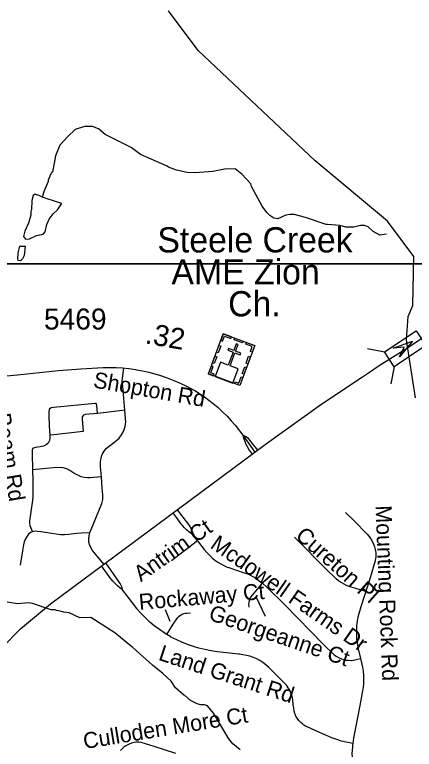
# Model space of a CAD drawing. Extents: x 1383679 to 1536984, y 460658 to 651027.
# Drawn here: x 1426040 to 1428413, y 517873 to 522240 of the extents above; entities that cross this region are included whole.
import ezdxf

# ---------------------------------------------------------------- set-up
doc = ezdxf.new("R2010")
doc.units = 0
for name, color, linetype in [('Exist Cultural Church with Cemetery CELL', 7, 'Continuous'), ('Exist Cultural Church with Cemetery Label', 7, 'Continuous'), ('Exist Hydrographic Creek Single Shore', 7, 'Continuous'), ('Exist Hydrographic Misc Water Feature', 7, 'Continuous'), ('Exist Road Non-System Type 51', 7, 'Continuous'), ('Exist Road Non-System Type 51 Label', 7, 'Continuous'), ('Exist Road Primary NC Structure Standard Bridge CELL', 7, 'Continuous'), ('Exist Road Primary NC UnDivided 4 Lane Attributed', 7, 'Continuous'), ('Exist Road Secondary Mileage Hundredths English Label', 7, 'Continuous'), ('Exist Road Secondary Structure Standard Bridge Attributed CELL', 7, 'Continuous'), ('Exist Road Secondary Type 51 Attributed', 7, 'Continuous'), ('Exist Road Secondary Type 51 Label', 7, 'Continuous'), ('Exist Road Secondary Type 51 Number Label', 7, 'Continuous'), ('Map Preparation Inset Cut Line', 7, 'Continuous')]:
    doc.layers.add(name, color=color, linetype=linetype)

msp = doc.modelspace()

# ---------------------------------------------------------------- linework, layer by layer
at = {"layer": 'Exist Cultural Church with Cemetery CELL'}
for points in [[(1427278.4, 520342.7), (1427465.1, 520273.4), (1427376.4, 520034.7), (1427189.8, 520104)], [(1427263.3, 520302.1), (1427274, 520298.2), (1427285.2, 520328.4), (1427323.2, 520314.2), (1427327.1, 520324.7), (1427278.4, 520342.7)], [(1427347.9, 520316.9), (1427396.4, 520298.9), (1427392.5, 520288.2), (1427343.9, 520306.2)], [(1427230.2, 520089.1), (1427335.3, 520050), (1427366.8, 520134.9), (1427319.3, 520152.6), (1427347.6, 520229), (1427378.6, 520217.5), (1427382.4, 520227.8), (1427351.5, 520239.3), (1427366.2, 520278.9), (1427355.3, 520282.9), (1427340.6, 520243.3), (1427309.6, 520254.9), (1427305.7, 520244.5), (1427336.7, 520233), (1427308.4, 520156.6), (1427261.7, 520174)], [(1427237.5, 520232.6), (1427252.6, 520273.2), (1427263.3, 520269.3), (1427248.2, 520228.7)], [(1427450, 520232.7), (1427439.4, 520236.7), (1427450.6, 520266.9), (1427412.6, 520281), (1427416.4, 520291.4), (1427465.1, 520273.3)], [(1427214.1, 520169.6), (1427229.2, 520210.2), (1427239.8, 520206.3), (1427224.8, 520165.6)], [(1427413.9, 520168.2), (1427429, 520208.8), (1427439.6, 520204.8), (1427424.6, 520164.2)], [(1427220.8, 520092.6), (1427224.8, 520103.3), (1427204.2, 520111), (1427218.2, 520148.9), (1427207.8, 520152.8), (1427189.7, 520104.1)], [(1427390.9, 520106.4), (1427406, 520147), (1427416.7, 520143.1), (1427401.6, 520102.5)], [(1427345.3, 520046.3), (1427349.3, 520057), (1427370, 520049.4), (1427384, 520087.2), (1427394.5, 520083.4), (1427376.4, 520034.7)]]:
    msp.add_lwpolyline(points, close=True, dxfattribs=at)
at = {"layer": 'Exist Hydrographic Creek Single Shore'}
msp.add_lwpolyline([(1428420.9, 519962), (1428367.4, 520305.8), (1428377.5, 520445.9), (1428403.5, 520511.1), (1428409.5, 520803.1), (1428254.6, 521013), (1427824.3, 521371.8), (1427128.4, 522025.9), (1426953.5, 522263.5)], dxfattribs=at)
at = {"layer": 'Exist Hydrographic Misc Water Feature'}
for points in [[(1428247.9, 520935.2), (1428208.6, 520928.6), (1428169.1, 520951.5), (1428139.7, 520978.1), (1428117.8, 520986.6), (1428093.8, 520987.2), (1428053.6, 520976.1), (1428005.6, 520977.2), (1427973.8, 520985.9), (1427896.8, 520993.3), (1427889.9, 520991.8), (1427766.8, 521034.5), (1427699.1, 521052), (1427675.1, 521052.6), (1427651, 521047.1), (1427602.5, 521026.2), (1427578.7, 521030.7), (1427555, 521045.3), (1427537.3, 521063.6), (1427510.2, 521102.2), (1427446.7, 521217.6), (1427443, 521233.7), (1427388.3, 521290.9), (1427349, 521323.8), (1427284.9, 521321.2), (1427216.5, 521306.8), (1427112.4, 521299.1), (1427064.4, 521302.2), (1427000.7, 521315.6), (1426953, 521332.7), (1426945.2, 521338.8), (1426786.9, 521408.1), (1426731.6, 521449.6), (1426577.2, 521527), (1426537.9, 521561.9), (1426502.2, 521574.7), (1426454.3, 521575.8), (1426397.9, 521557), (1426352.9, 521514.1), (1426307.7, 521463.1), (1426282.4, 521399.7), (1426264.3, 521304.2), (1426258.2, 521302.3), (1426254.1, 521294.4), (1426239.3, 521256.7), (1426239, 521248.8), (1426213.9, 521193.3), (1426203.4, 521155.6)], [(1426203.4, 521155.6), (1426189.2, 521161.9), (1426165.4, 521170.5), (1426157.4, 521170.6), (1426149.2, 521164.8), (1426140.6, 521135), (1426139.4, 521079.1), (1426135.2, 521071.2), (1426134.7, 521047.2), (1426121.7, 520999.5), (1426100.6, 520952), (1426091.9, 520920.2), (1426103.6, 520906), (1426127.7, 520907.4), (1426168.1, 520926.5), (1426208.3, 520935.6), (1426220.6, 520949.3), (1426229.5, 520993.1), (1426244.3, 521024.7), (1426268.9, 521056.2), (1426293.5, 521079.6), (1426310, 521103.2), (1426320.1, 521116.9), (1426300.4, 521123.4), (1426203.4, 521155.6)], [(1426070.3, 520863.9), (1426101.4, 520864.4), (1426096.5, 520808.3), (1426085.4, 520788.2), (1426073.2, 520776.5), (1426060, 520779.2), (1426059, 520786.4), (1426061, 520823.4), (1426070.3, 520863.9)], [(1427378.1, 517868.7), (1427334.8, 517905.6), (1427311.5, 517934.1), (1427220.8, 518088.1), (1427185.7, 518130.9), (1427167.8, 518137.2), (1427143.8, 518137.8), (1427124, 518142.3), (1427084.4, 518163.1), (1427051.1, 518191.8), (1427045, 518194), (1426993.9, 518237.1), (1426968.2, 518276.8), (1426919.8, 518322.8), (1426858.9, 518372.1), (1426741.1, 518478.7), (1426735.2, 518480.9), (1426635, 518565), (1426491, 518656.2), (1426426.9, 518653.7), (1426363.5, 518683.1), (1426331.6, 518687.8), (1426301.8, 518696.5), (1426287.7, 518696.8), (1426279.9, 518701), (1426255.9, 518701.5), (1426144.7, 518740), (1426120.7, 518742.6), (1426056.7, 518738), (1425968.9, 518751.9)]]:
    msp.add_lwpolyline(points, dxfattribs=at)
at = {"layer": 'Exist Road Non-System Type 51'}
for points in [[(1426694.6, 519889.5), (1426681.1, 520031.9), (1426678.8, 520058.2), (1426680.4, 520079), (1426683.5, 520107.7), (1426688.6, 520138.8)], [(1426530.9, 519869.8), (1426526.6, 519918.8), (1426525.9, 519923.2), (1426525.1, 519925.7), (1426524.1, 519927.5), (1426522.1, 519928.6), (1426519.4, 519928.9), (1426517, 519928.9), (1426270.8, 519905.1), (1426256.9, 519901.8), (1426244.9, 519893.2), (1426241.6, 519877.9), (1426241.6, 519859.4), (1426244.9, 519792.6), (1426248.2, 519740.9)], [(1426530.9, 519869.8), (1426457.4, 519862.1), (1426447.5, 519858.1), (1426440.9, 519849.5), (1426440.1, 519834.9), (1426445.5, 519762.8), (1426272.8, 519742.9), (1426248.2, 519740.9)], [(1426694.6, 519889.5), (1426583.1, 519875.3), (1426530.9, 519869.8)], [(1426554.4, 519493.1), (1426549.5, 519551.7), (1426549.5, 519582), (1426552.6, 519604.3), (1426559.9, 519624.2), (1426571, 519645), (1426585.4, 519661.8), (1426608.5, 519680.9), (1426635.6, 519703.2), (1426659.6, 519722.4), (1426674.8, 519741.6), (1426687.5, 519765.5), (1426696.2, 519792.6), (1426699.5, 519818.1), (1426698.6, 519839.7), (1426694.6, 519889.1), (1426694.6, 519889.5)], [(1426248.2, 519740.9), (1426248.2, 519721.8), (1426245.6, 519707.8), (1426238.4, 519691.9), (1426226.4, 519682), (1426211.1, 519674.8), (1426190.6, 519670.8), (1426162.9, 519666.8), (1426146.2, 519660.2), (1426142.4, 519650.2), (1426143, 519629.8), (1426145.4, 519533.2)], [(1427394.1, 519739.4), (1427403.9, 519736.3), (1427413.1, 519731.8), (1427421.5, 519726), (1427428.9, 519718.9), (1427434.9, 519711.1), (1427448.7, 519693), (1427482, 519650.3)], [(1427394.1, 519739.4), (1427400.2, 519718.8), (1427407.9, 519698.7), (1427409.5, 519695.1), (1427420.7, 519672.7), (1427433, 519651.7), (1427451.1, 519626.7)], [(1426145.4, 519533.2), (1426146.9, 519467.6), (1426146.9, 519376.2), (1426144.4, 519353), (1426133.1, 519270.9), (1426127.8, 519229.9), (1426127.1, 519214.7), (1426129.8, 519203.4), (1426145.6, 519166.3)], [(1426554.4, 519493.1), (1426488.8, 519486.2), (1426472.4, 519486.2), (1426452.9, 519488), (1426434.1, 519493.2), (1426390, 519513.2), (1426366.5, 519529.1), (1426349.5, 519539.1), (1426326.6, 519545.6), (1426304.2, 519548.5), (1426269, 519545.6), (1426145.4, 519533.2)], [(1426485.9, 519158.9), (1426486.5, 519161.6), (1426494.5, 519180), (1426557.5, 519334.8), (1426563.1, 519357.1), (1426563.1, 519385), (1426559.9, 519424.8), (1426554.4, 519493.1)], [(1427004.6, 519295.8), (1427071.1, 519209.4), (1427080.3, 519196.9), (1427088.2, 519183.6), (1427094.3, 519167.9), (1427099.6, 519154.9), (1427103.9, 519144.7)], [(1427103.9, 519144.7), (1427088.6, 519154.6), (1427074.3, 519165.7), (1427068, 519171.3), (1427060.6, 519177.1), (1427048.8, 519188.5), (1427038.1, 519201), (1427033.1, 519207.9), (1426981.2, 519278.4)], [(1428003.7, 519281.1), (1428055.1, 519230.5), (1428133.5, 519151.9), (1428144.8, 519138.5), (1428154.9, 519124.1), (1428163.7, 519109), (1428171, 519093), (1428176.9, 519076.5), (1428181.3, 519059.6), (1428184.1, 519042.3), (1428184.6, 519032.6), (1428184.3, 519015.7), (1428182.4, 519006.5), (1428180.6, 518995), (1428178.4, 518986), (1428173.2, 518968.2), (1428152.3, 518898.8), (1428134.1, 518836.5), (1428125.7, 518812.6), (1428125.1, 518810.8)], [(1426145.6, 519166.3), (1426133.2, 519160.8), (1426122.1, 519151.4), (1426113.9, 519140.2), (1426104.1, 519123.9), (1426095.9, 519105.5), (1426091.6, 519088.3), (1426085.1, 519052.2), (1426072.8, 518967.2)], [(1426485.9, 519158.9), (1426434.1, 519157.8), (1426407.9, 519154.8), (1426359.9, 519150.1), (1426335.9, 519147.1), (1426312.6, 519147.1), (1426261.1, 519154.8), (1426194.6, 519165.1), (1426175.4, 519168.2), (1426160.6, 519169), (1426145.6, 519166.3)], [(1426569.1, 518972.8), (1426500.9, 519053.9), (1426485.6, 519084.2), (1426480.1, 519104.2), (1426479.4, 519123.3), (1426481.6, 519141.7), (1426485.9, 519158.9)], [(1427103.9, 519144.7), (1427110.5, 519132.7), (1427117.6, 519120.7), (1427124.9, 519111.3)], [(1428125.1, 518810.8), (1428092.3, 518820.7), (1428066.8, 518828), (1428052.2, 518831.5), (1428037.7, 518835.6), (1428014.8, 518844.2), (1427982.1, 518862.2), (1427965.5, 518873), (1427949.8, 518885), (1427944.5, 518889.5), (1427891.9, 518941.4), (1427840.6, 518993.1), (1427756.9, 519077.8), (1427702.1, 519133.9)], [(1427124.9, 519111.3), (1427041.2, 519046.6), (1426971.3, 518993.5)], [(1427124.9, 519111.3), (1427150.5, 519078.5), (1427164.9, 519060.2), (1427180.6, 519042.8), (1427197.4, 519026.5), (1427197.5, 519026.4), (1427212.6, 519011.6), (1427228.8, 518997.9), (1427245.9, 518985.5), (1427263.9, 518974.4), (1427282.7, 518964.6), (1427302.2, 518956.3), (1427311.7, 518952.9), (1427356.9, 518936.9), (1427402.5, 518922.4), (1427417.1, 518918.1), (1427435.8, 518910.1), (1427453.8, 518900.7), (1427471, 518889.9), (1427508.8, 518861)], [(1426680.8, 518821), (1426665, 518832.3), (1426650.3, 518844.8), (1426640.9, 518853.6), (1426634.1, 518860.3), (1426628.1, 518865.8), (1426622.8, 518871.7), (1426614.1, 518881.9), (1426610.6, 518886.7), (1426555.2, 518962.4)], [(1426680.8, 518821), (1426677.3, 518834.2), (1426672.3, 518846.9), (1426665.9, 518859), (1426658.1, 518870.3), (1426581.7, 518982)], [(1427508.8, 518861), (1427441.2, 518776.7), (1427435.8, 518766.5), (1427431.9, 518755.7), (1427429.5, 518744.4), (1427428.6, 518732.9), (1427429.4, 518721.5), (1427430.1, 518717)], [(1427508.8, 518861), (1427513, 518857.8), (1427534.4, 518839.3), (1427644.1, 518731.9), (1427872, 518498.3), (1427936.7, 518434.7), (1427949.2, 518425.7), (1427962.6, 518418), (1427976.8, 518411.6), (1427991.5, 518406.8), (1428006.6, 518403.4), (1428022, 518401.6), (1428037.5, 518401.4), (1428052.9, 518402.8), (1428068.1, 518405.7), (1428093.4, 518412.4)], [(1426943.8, 518554.9), (1426932.9, 518561.7), (1426900.5, 518583.9), (1426869, 518607.4), (1426842.9, 518628.5), (1426816.1, 518653.9), (1426790.4, 518680.4), (1426765.8, 518708), (1426764.8, 518709.2), (1426712.6, 518777.7), (1426680.8, 518821)], [(1427471.8, 518780.1), (1427527.2, 518664.6)], [(1428125.1, 518810.8), (1428114.5, 518780.9), (1428095.4, 518719.8), (1428078.5, 518658.6), (1428073.7, 518633.4), (1428070.6, 518607.9), (1428069, 518582.2), (1428068.9, 518556.5), (1428070.5, 518530.9), (1428073.6, 518505.4), (1428078.3, 518480.1), (1428080.5, 518470.3), (1428093.4, 518412.4)], [(1426964, 518632.2), (1426936.3, 518701.5)], [(1426943.8, 518554.9), (1426981.7, 518615.7), (1427001.8, 518647.9), (1427008.3, 518656.7), (1427015.9, 518664.4), (1427024.6, 518670.9), (1427034.2, 518676.1), (1427044.4, 518679.9), (1427055, 518682.2), (1427061.7, 518682.8), (1427083.7, 518683.8)], [(1428048, 517906.5), (1428009, 517914.1), (1427980.3, 517921.3), (1427952.1, 517930), (1427924.3, 517940.2), (1427923.2, 517940.7), (1427877.7, 517959.6), (1427833, 517980), (1427793.9, 517998.3), (1427767.8, 518010.7), (1427758, 518016.9), (1427749, 518023.7), (1427738.6, 518032.5), (1427727.4, 518044.1), (1427717.9, 518056.7), (1427709.5, 518069.8), (1427703.3, 518085.3), (1427699.4, 518099.7), (1427697.1, 518114.4), (1427696.7, 518118.2), (1427694.3, 518136.6), (1427690.8, 518165.7), (1427689.6, 518178.9), (1427686.1, 518193.1), (1427683.2, 518202.1), (1427678.6, 518213.6), (1427673.3, 518224.9), (1427664.9, 518238.6), (1427658.3, 518248.4), (1427653.1, 518254.8), (1427645.7, 518262.5), (1427547.8, 518360.6), (1427531.6, 518374.9), (1427514.3, 518387.9), (1427496.1, 518399.7), (1427477.2, 518410.1), (1427457.5, 518419), (1427437.2, 518425.9), (1427416.5, 518431.2), (1427395.5, 518435), (1427374.2, 518437.2), (1427368.6, 518437.5), (1427279.2, 518447.3), (1427242.3, 518451.7), (1427205.7, 518457.6), (1427169.3, 518465.1), (1427133.4, 518474.2), (1427107.4, 518481.7), (1427071.7, 518494.1), (1427036.5, 518507.9), (1427001.9, 518523.2), (1426967.9, 518539.9), (1426966.2, 518540.8), (1426943.8, 518554.9)], [(1428093.4, 518412.4), (1428105, 518360.1), (1428108.9, 518336.3), (1428111.2, 518312.4), (1428112, 518288.3), (1428111.2, 518264.2), (1428108.9, 518240.2), (1428107.8, 518232.9), (1428090, 518133.8), (1428052.6, 517938.6), (1428048, 517906.5)], [(1426995.9, 517846.9), (1426867.8, 517888.7), (1426790.6, 517913.5), (1426776, 517914.6), (1426761.4, 517914.1), (1426746.9, 517912.1), (1426732.8, 517908.5), (1426719, 517903.4), (1426710.9, 517899.6), (1426698.8, 517893), (1426687.6, 517885.1), (1426677.3, 517876), (1426668.2, 517865.7)], [(1428048, 517906.5), (1428046.6, 517896.7), (1428045.6, 517887.6), (1428043.4, 517864.9), (1428042.7, 517848.3), (1428043.7, 517823), (1428046.5, 517807), (1428051.2, 517793), (1428057.3, 517779.5), (1428067.7, 517760.8), (1428101.8, 517707.1), (1428132.8, 517656.4), (1428141.4, 517647.1), (1428151.1, 517639), (1428161.7, 517632.2), (1428173.1, 517626.7), (1428185, 517622.7), (1428188.1, 517622)]]:
    msp.add_lwpolyline(points, dxfattribs=at)
at = {"layer": 'Exist Road Primary NC Structure Standard Bridge CELL'}
for p, q in [((1428236.4, 520233.2), (1428134.9, 520253.3)), ((1428294, 520147.2), (1428273.9, 520045.7))]:
    msp.add_line(p, q, dxfattribs=at)
msp.add_lwpolyline([(1428482.6, 520272.9), (1428294.2, 520146.8), (1428235.3, 520234.8), (1428423.7, 520360.9)], close=True, dxfattribs=at)
at = {"layer": 'Exist Road Primary NC UnDivided 4 Lane Attributed'}
for points in [[(1428373.7, 520259.8), (1428513.3, 520353.6), (1428694.6, 520478.5), (1428892.6, 520623), (1429310.6, 520932.1), (1429529.7, 521094.8), (1429765, 521269), (1430034, 521479.6), (1430514.5, 521877), (1431185.2, 522385.7), (1431515.9, 522631.9), (1431606, 522700.3)], [(1427466.3, 519638.3), (1427482, 519650.3), (1427548.9, 519701.2), (1427850.4, 519915.7), (1428011.6, 520024.8), (1428105.2, 520087.2), (1428134.5, 520107.1), (1428209.7, 520157.2), (1428373.7, 520259.8)], [(1424263.4, 514052.6), (1424778.9, 515521.9), (1424831.4, 515666.8), (1424961.1, 516037.5), (1425008, 516184.9), (1425129.2, 516542.7), (1425182.9, 516714.4), (1425232.8, 516866.3), (1425354.5, 517247.1), (1425456.4, 517534.2), (1425548.8, 517765.4), (1425582.2, 517853.9), (1425618.1, 517943), (1425647.3, 518004.2), (1425719, 518136.2), (1425795.6, 518261), (1425870.7, 518361.5), (1425965.6, 518478), (1426075, 518589.2), (1426252.1, 518737.8), (1427466.3, 519638.3)]]:
    msp.add_lwpolyline(points, dxfattribs=at)
at = {"layer": 'Exist Road Secondary Structure Standard Bridge Attributed CELL'}
msp.add_lwpolyline([(1428288.5, 520256.4), (1428402.7, 520299.1), (1428325.1, 520205), (1428353, 520263.7)], close=True, dxfattribs=at)
at = {"layer": 'Exist Road Secondary Type 51 Attributed'}
msp.add_lwpolyline([(1425928.2, 520086), (1426075, 520100.5), (1426299.9, 520123.7), (1426432.6, 520133.4), (1426564.7, 520141.8), (1426603.2, 520142.7), (1426641.6, 520142), (1426679.9, 520139.7), (1426718.2, 520135.8), (1426756.2, 520130.4), (1426762.2, 520129.4), (1426799.2, 520122.8), (1426835.9, 520114.7), (1426872.1, 520105), (1426906.6, 520094.3), (1426945.7, 520080.7), (1426984.3, 520065.5), (1427022.3, 520048.9), (1427059.6, 520030.9), (1427078.7, 520021), (1427108.6, 520004.8), (1427137.8, 519987.2), (1427166.1, 519968.3), (1427193.6, 519948.1), (1427219.1, 519927.4), (1427247.3, 519903.7), (1427274.6, 519878.9), (1427300.7, 519852.8), (1427325.7, 519825.7), (1427348.5, 519798.8), (1427394.1, 519739.4), (1427466.3, 519638.3)], dxfattribs=at)
at = {"layer": 'Map Preparation Inset Cut Line'}
for points in [[(1458567.8, 520758.2), (1396051.8, 520758.2), (1396051.8, 564142.2), (1458567.8, 564142.2), (1458567.8, 520758.2)], [(1446195.4, 477316), (1383679.3, 477316), (1383679.3, 520758.2), (1458567.8, 520758.2), (1458567.8, 493672.2), (1446195.4, 493672.2), (1446195.4, 477316)]]:
    msp.add_lwpolyline(points, dxfattribs=at)

# ---------------------------------------------------------------- texts
at = {"layer": 'Exist Cultural Church with Cemetery Label'}
for s, p in [('Steele Creek', (1426887.2, 520826.2)), ('AME Zion', (1426970.7, 520636.2)), ('Ch.', (1427307.5, 520446.2))]:
    msp.add_text(s, height=150, dxfattribs=at).set_placement(p)
at = {"layer": 'Exist Road Non-System Type 51 Label'}
for s, rotation, p in [('Beam Rd', 279.6204, (1425919.8, 519862.6)), ('Mounting Rock Rd', 272.2407, (1428182.6, 519321.2)), ('Antrim Ct', 35.2729, (1426789.4, 518865)), ('Cureton Pl', 318.4477, (1427701.4, 519132.8)), ('Mcdowell Farms Dr', 325.1319, (1427195.2, 519074.2)), ('Rockaway Ct', 5.0424, (1426781, 518700.8)), ('Georgeanne Ct', 341.1585, (1427185.6, 518644.8)), ('Land Grant Rd', 341.83, (1426888.3, 518405.3)), ('Culloden More Ct', 9.3087, (1426454.4, 517873.7))]:
    msp.add_text(s, height=95, rotation=rotation, dxfattribs=at).set_placement(p)
at = {"layer": 'Exist Road Secondary Mileage Hundredths English Label'}
msp.add_text('.32', height=125, rotation=350.0231, dxfattribs=at).set_placement((1426810, 520286.4))
at = {"layer": 'Exist Road Secondary Type 51 Label'}
msp.add_text('Shopton Rd', height=95, rotation=349.9424, dxfattribs=at).set_placement((1426501.7, 520024.4))
at = {"layer": 'Exist Road Secondary Type 51 Number Label'}
msp.add_text('5469', height=125, dxfattribs=at).set_placement((1426213.4, 520367.9))

doc.saveas('drawing.dxf')
